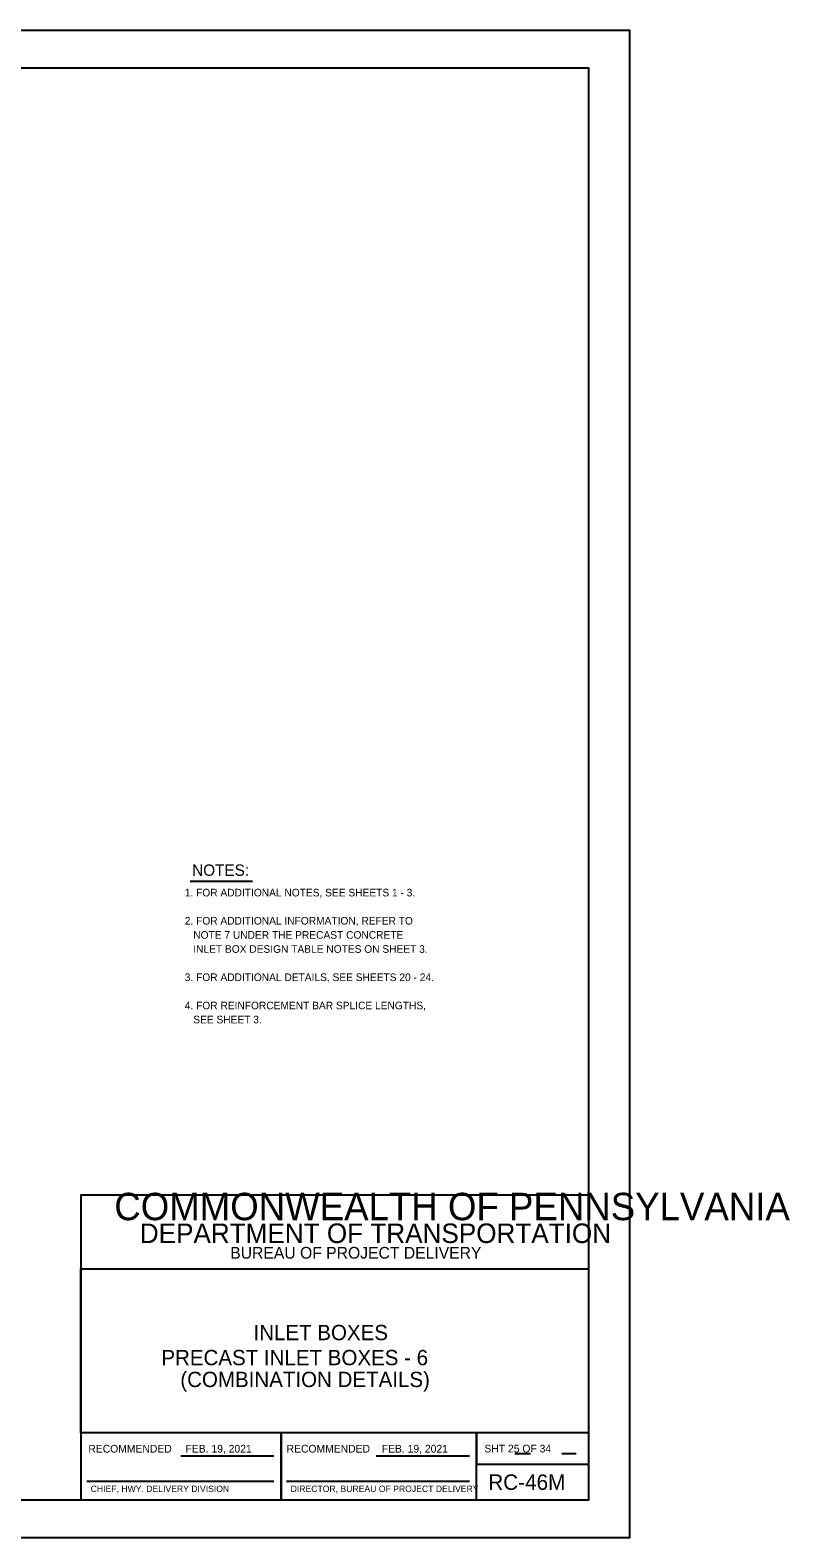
# Model space of a CAD drawing. Extents: x -6420 to 49575, y -4552 to 11624.
# Drawn here: x 9361 to 10342, y 1880 to 3829 of the extents above; entities that cross this region are included whole.
import ezdxf

# ---------------------------------------------------------------- set-up
doc = ezdxf.new("R2010")
doc.units = 0
doc.layers.add('1', color=7, linetype='Continuous')
doc.layers.add('PLT-BNDY', color=7, linetype='Continuous')

msp = doc.modelspace()

# ---------------------------------------------------------------- linework, layer by layer
at = {"layer": '1'}
for p, q in [((9567.2, 2728.7), (9647.6, 2728.7)), ((9986.8, 1988.7), (10006.9, 1988.7)), ((10047.2, 1988.7), (10066, 1988.7)), ((9555.1, 1986), (9675.5, 1986)), ((9807.7, 1986), (9928.1, 1986)), ((9433.9, 1953), (9675.5, 1953)), ((9691.6, 1953), (9928.1, 1953))]:
    msp.add_line(p, q, dxfattribs=at)
msp.add_lwpolyline([(10082.3, 1929), (10082.3, 3779.4), (7503.5, 3779.4), (7503.5, 1929), (10082.3, 1929), (10082.3, 2015.5), (9426.1, 2015.5), (9426.1, 2227.7), (10082.3, 2227.7), (10082.3, 2322.7), (9426.1, 2322.7), (9426.1, 1929), (9684.6, 1929), (9684.6, 2015.5), (9684.6, 1929), (9937.3, 1929), (9937.3, 2015.5), (9937.3, 1975.1), (10082.3, 1975.1)], dxfattribs=at)
at = {"layer": 'PLT-BNDY'}
msp.add_lwpolyline([(7375.6, 3828.6), (10134.8, 3828.6), (10134.8, 1879.8), (7375.6, 1879.8)], close=True, dxfattribs=at)

# ---------------------------------------------------------------- texts
at = {"layer": '1'}
for s, height, p in [('NOTES:', 14.76, (9569.8, 2735.5)), (' 1. FOR ADDITIONAL NOTES, SEE SHEETS 1 - 3.', 9.843, (9556.6, 2708.9)), (' 2. FOR ADDITIONAL INFORMATION, REFER TO', 9.843, (9556.6, 2672.5)), ('    NOTE 7 UNDER THE PRECAST CONCRETE', 9.843, (9556.6, 2654.2)), ('    INLET BOX DESIGN TABLE NOTES ON SHEET 3.', 9.843, (9556.6, 2636)), (' 3. FOR ADDITIONAL DETAILS, SEE SHEETS 20 - 24.', 9.843, (9556.6, 2599.5)), (' 4. FOR REINFORCEMENT BAR SPLICE LENGTHS,', 9.843, (9556.6, 2563)), ('    SEE SHEET 3.', 9.843, (9556.6, 2544.8)), ('COMMONWEALTH OF PENNSYLVANIA', 35.379, (9469.2, 2290.4)), ('DEPARTMENT OF TRANSPORTATION', 25.211, (9502.2, 2260.9)), ('BUREAU OF PROJECT DELIVERY', 15.164, (9619, 2240.7)), ('INLET BOXES', 19.816, (9649, 2135.3)), ('PRECAST INLET BOXES - 6', 19.816, (9530, 2102.9)), ('(COMBINATION DETAILS)', 19.816, (9554.5, 2074.7)), ('RECOMMENDED', 10, (9435.7, 1990)), ('FEB. 19, 2021', 10, (9561.2, 1990)), ('RECOMMENDED', 10, (9691.8, 1990)), ('FEB. 19, 2021', 10, (9814.7, 1990)), ('SHT 25 OF 34', 10, (9947.3, 1990.2)), ('RC-46M', 20, (9952.3, 1941.8)), ('CHIEF, HWY. DELIVERY DIVISION', 8.333, (9438.7, 1939)), ('DIRECTOR, BUREAU OF PROJECT DELIVERY', 8.333, (9697, 1939))]:
    msp.add_text(s, height=height, dxfattribs=at).set_placement(p)

doc.saveas('drawing.dxf')
